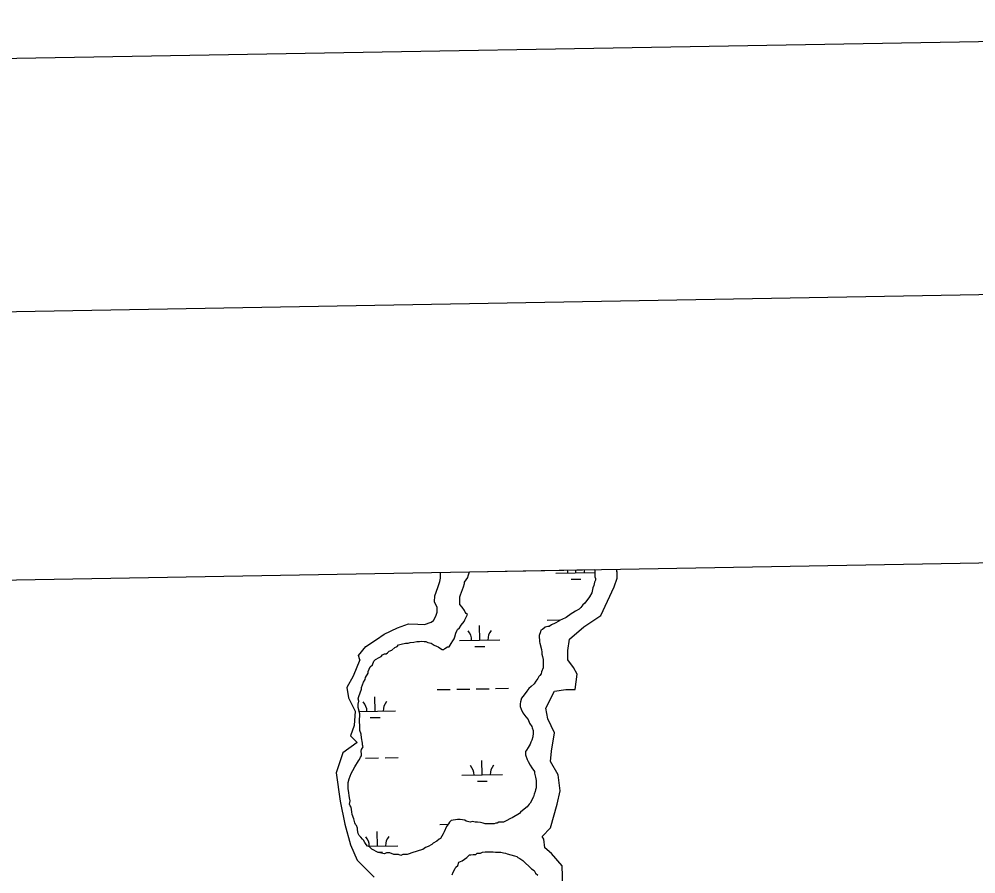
# Model space of a CAD drawing. Extents: x 3903937 to 3942190, y 260677 to 286651.
# Drawn here: x 3935654 to 3938015, y 283959 to 286068 of the extents above; entities that cross this region are included whole.
import ezdxf

# ---------------------------------------------------------------- set-up
doc = ezdxf.new("R2010")
doc.units = 0
for name, color, linetype in [('G-ANNO-NPLT', 7, 'Continuous'), ('V-ANNO-SYMB', 7, 'Continuous'), ('V-GRID-FRAM', 7, 'Continuous'), ('V-RIVR-EDGE', 7, 'Continuous'), ('V-WETL-SWMP', 7, 'Continuous')]:
    doc.layers.add(name, color=color, linetype=linetype)

msp = doc.modelspace()

# ---------------------------------------------------------------- linework, layer by layer
at = {"layer": 'G-ANNO-NPLT'}
msp.add_lwpolyline([(3904945.8, 261260), (3941606.7, 261905.3), (3941181.4, 286068.2), (3904520.4, 285422.9)], close=True, dxfattribs=at)
at = {"layer": 'V-ANNO-SYMB'}
msp.add_lwpolyline([(3907684.5, 261933.3), (3940762.5, 262515.6), (3940359.2, 285428.6), (3907281.2, 284846.4), (3907684.5, 261933.3)], dxfattribs=at)
at = {"layer": 'V-GRID-FRAM'}
msp.add_lwpolyline([(3907892.2, 284196.1), (3939773.2, 284757.2), (3940101.1, 266577.6), (3908204.3, 266016.2), (3907892.2, 284196.1)], dxfattribs=at)
at = {"layer": 'V-RIVR-EDGE'}
msp.add_line((3937129.4, 284704.5), (3937129.1, 284710.4), dxfattribs=at)
for points in [[(3936495, 284486.9), (3936491.7, 284497.9), (3936509.2, 284520.1), (3936536.2, 284537.7), (3936554.9, 284550.6), (3936587.7, 284565.8), (3936614.6, 284576.3), (3936638, 284575.1), (3936654.4, 284574), (3936670.8, 284579.8), (3936676.6, 284584.5), (3936682.5, 284595), (3936686, 284604.4), (3936686, 284616.1), (3936679, 284630.2), (3936680.2, 284645.4), (3936687.2, 284665.3), (3936691.9, 284680.5), (3936694.2, 284688.7), (3936694.2, 284702.8)], [(3936996.1, 283927.3), (3936993.8, 283978.8), (3936968, 284009.2), (3936951.6, 284023.3), (3936949.3, 284044.4), (3936944.6, 284051.4), (3936965.7, 284072.5), (3936982.1, 284131), (3936989.1, 284163.8), (3936984.4, 284203.6), (3936965.7, 284236.4), (3936968, 284262.1), (3936975, 284306.6), (3936958.6, 284341.7), (3936954, 284367.5), (3936975, 284409.6), (3937003.1, 284414.3), (3937026.5, 284414.3), (3937031.2, 284451.8), (3937021.9, 284468.2), (3937007.8, 284486.9), (3937007.8, 284510.3), (3937012.5, 284538.4), (3937047.6, 284568.9), (3937089.8, 284596.9), (3937106.2, 284632.1), (3937122.5, 284667.2), (3937129.6, 284688.3), (3937129.6, 284704.7)], [(3936495, 284486.9), (3936478.6, 284447.1), (3936462.3, 284419), (3936466.9, 284393.2), (3936483.3, 284360.5), (3936481, 284325.3), (3936471.6, 284299.6), (3936488, 284283.2), (3936452.9, 284257.4), (3936436.5, 284208.3), (3936445.9, 284138), (3936457.6, 284081.8), (3936471.6, 284030.3), (3936488, 283992.9), (3936530.2, 283950.7)]]:
    msp.add_lwpolyline(points, dxfattribs=at)
at = {"layer": 'V-WETL-SWMP'}
for p, q in [((3936765.3, 284704.3), (3937074.6, 284709.7)), ((3937028.3, 284701.7), (3937028.2, 284708.9)), ((3937074.6, 284709.7), (3937074.8, 284708.5)), ((3936753.3, 284679), (3936761.1, 284690.7)), ((3936761.1, 284690.7), (3936762.4, 284694.6)), ((3936762.4, 284694.6), (3936765.3, 284704.3)), ((3936978.3, 284700.8), (3937074.8, 284702.5)), ((3937016.6, 284686), (3937040.6, 284686.4)), ((3937074.8, 284708.5), (3937074.9, 284691.6)), ((3937074.9, 284691.6), (3937076.2, 284687.7)), ((3937076.2, 284687.7), (3937076.2, 284683.8)), ((3936743.1, 284647.9), (3936750.8, 284667.4)), ((3936750.8, 284667.4), (3936753.4, 284675.2)), ((3936753.4, 284675.2), (3936753.3, 284679)), ((3937069.7, 284664.4), (3937067.2, 284652.7)), ((3937072.3, 284670.9), (3937069.7, 284664.4)), ((3937073.6, 284678.6), (3937072.3, 284670.9)), ((3937076.2, 284683.8), (3937073.6, 284678.6)), ((3936741.8, 284642.7), (3936743.1, 284647.9)), ((3936741.8, 284623.3), (3936741.8, 284642.7)), ((3937062, 284642.3), (3937050.4, 284626.7)), ((3937067.2, 284652.7), (3937062, 284642.3)), ((3936747, 284616.8), (3936741.8, 284623.3)), ((3936753.5, 284609), (3936747, 284616.8)), ((3937040.1, 284616.3), (3937036.2, 284612.4)), ((3937045.2, 284622.8), (3937040.1, 284616.3)), ((3937050.4, 284626.7), (3937045.2, 284622.8)), ((3936754.9, 284605.1), (3936753.5, 284609)), ((3936753.6, 284585.7), (3936760.1, 284598.7)), ((3936757.5, 284601.3), (3936754.9, 284605.1)), ((3936760.1, 284598.7), (3936757.5, 284601.3)), ((3937003.8, 284591.6), (3936993.5, 284586.4)), ((3937016.8, 284600.7), (3937003.8, 284591.6)), ((3937020.7, 284603.3), (3937016.8, 284600.7)), ((3937027.1, 284607.2), (3937020.7, 284603.3)), ((3937036.2, 284612.4), (3937027.1, 284607.2)), ((3936740.7, 284566.2), (3936744.6, 284572.7)), ((3936744.6, 284572.7), (3936752.3, 284581.8)), ((3936752.3, 284581.8), (3936753.6, 284585.7)), ((3936790.8, 284535.6), (3936790.1, 284571.6)), ((3936952, 284568.1), (3936945.6, 284561.6)), ((3936958.5, 284569.4), (3936952, 284568.1)), ((3936957, 284585), (3936989, 284585.5)), ((3936962.4, 284569.4), (3936958.5, 284569.4)), ((3936967.6, 284573.3), (3936962.4, 284569.4)), ((3936976.6, 284577.2), (3936967.6, 284573.3)), ((3936985.7, 284582.5), (3936976.6, 284577.2)), ((3936989.6, 284585.1), (3936985.7, 284582.5)), ((3936993.5, 284586.4), (3936989.6, 284585.1)), ((3936727.8, 284538.9), (3936729.1, 284544.1)), ((3936729.1, 284544.1), (3936731.7, 284553.2)), ((3936731.7, 284553.2), (3936734.2, 284558.4)), ((3936734.2, 284558.4), (3936735.5, 284562.3)), ((3936735.5, 284562.3), (3936740.7, 284566.2)), ((3936940.4, 284556.4), (3936937.8, 284547.3)), ((3936937.8, 284547.3), (3936937.9, 284531.8)), ((3936941.7, 284560.3), (3936940.4, 284556.4)), ((3936945.6, 284561.6), (3936941.7, 284560.3)), ((3936581.4, 284517.8), (3936586.5, 284520.4)), ((3936586.5, 284520.4), (3936590.4, 284524.3)), ((3936590.4, 284524.3), (3936596.9, 284525.6)), ((3936596.9, 284525.6), (3936607.3, 284528.2)), ((3936607.3, 284528.2), (3936613.7, 284528.3)), ((3936613.7, 284528.3), (3936618.9, 284529.6)), ((3936618.9, 284529.6), (3936628, 284530.9)), ((3936628, 284530.9), (3936635.8, 284532.2)), ((3936635.8, 284532.2), (3936642.3, 284532.2)), ((3936642.3, 284532.2), (3936647.4, 284533.5)), ((3936647.4, 284533.5), (3936653.9, 284532.3)), ((3936653.9, 284532.3), (3936657.8, 284532.3)), ((3936657.8, 284532.3), (3936663, 284529.7)), ((3936663, 284529.7), (3936670.8, 284528.4)), ((3936670.8, 284528.4), (3936678.6, 284523.2)), ((3936678.6, 284523.2), (3936683.8, 284520.7)), ((3936683.8, 284520.7), (3936687.7, 284519.4)), ((3936714.9, 284519.5), (3936720.1, 284527.3)), ((3936720.1, 284527.3), (3936723.9, 284533.7)), ((3936723.9, 284533.7), (3936727.8, 284538.9)), ((3936740.8, 284534.7), (3936840.7, 284536.5)), ((3936779, 284520), (3936803, 284520.4)), ((3936937.9, 284531.8), (3936939.2, 284527.9)), ((3936939.2, 284527.9), (3936943.1, 284512.3)), ((3936547.7, 284495.7), (3936550.3, 284499.6)), ((3936550.3, 284499.6), (3936555.5, 284502.2)), ((3936555.5, 284502.2), (3936559.4, 284502.2)), ((3936559.4, 284502.2), (3936563.2, 284504.8)), ((3936563.2, 284504.8), (3936567.1, 284508.7)), ((3936567.1, 284508.7), (3936573.6, 284511.3)), ((3936573.6, 284511.3), (3936581.4, 284517.8)), ((3936687.7, 284519.4), (3936691.6, 284516.8)), ((3936691.6, 284516.8), (3936698.1, 284512.9)), ((3936698.1, 284512.9), (3936702, 284512.9)), ((3936702, 284512.9), (3936704.5, 284515.5)), ((3936704.5, 284515.5), (3936711, 284519.5)), ((3936711, 284519.5), (3936714.9, 284519.5)), ((3936943.1, 284512.3), (3936944.4, 284505.8)), ((3936944.4, 284505.8), (3936944.4, 284500.7)), ((3936944.4, 284500.7), (3936945.8, 284495.5)), ((3936520.6, 284469.6), (3936525.7, 284474.8)), ((3936525.7, 284474.8), (3936529.6, 284483.9)), ((3936529.6, 284483.9), (3936533.5, 284487.8)), ((3936533.5, 284487.8), (3936542.5, 284493)), ((3936542.5, 284493), (3936547.7, 284495.7)), ((3936945.8, 284495.5), (3936947.1, 284487.7)), ((3936947.1, 284487.7), (3936947.1, 284467)), ((3936509, 284443.7), (3936515.4, 284454.1)), ((3936515.4, 284458), (3936518, 284464.5)), ((3936515.4, 284454.1), (3936515.4, 284458)), ((3936518, 284464.5), (3936520.6, 284469.6)), ((3936942, 284452.7), (3936939.4, 284448.8)), ((3936943.3, 284457.9), (3936942, 284452.7)), ((3936947.1, 284467), (3936943.3, 284457.9)), ((3936498.7, 284419), (3936503.8, 284432)), ((3936503.8, 284432), (3936507.7, 284438.5)), ((3936507.7, 284438.5), (3936509, 284443.7)), ((3936925.2, 284428), (3936917.4, 284421.5)), ((3936929.1, 284434.5), (3936925.2, 284428)), ((3936934.2, 284441), (3936929.1, 284434.5)), ((3936936.8, 284446.2), (3936934.2, 284441)), ((3936939.4, 284448.8), (3936936.8, 284446.2)), ((3936492.2, 284397), (3936498.7, 284415.1)), ((3936498.7, 284415.1), (3936498.7, 284419)), ((3936686, 284413.7), (3936718, 284414.2)), ((3936734, 284414.5), (3936766, 284415.1)), ((3936782, 284415.4), (3936814, 284415.9)), ((3936830, 284416.2), (3936862, 284416.8)), ((3936907.1, 284409.8), (3936900.6, 284400.7)), ((3936912.3, 284416.3), (3936907.1, 284409.8)), ((3936917.4, 284421.5), (3936912.3, 284416.3)), ((3936491, 284390.5), (3936492.2, 284397)), ((3936492.3, 284385.3), (3936491, 284390.5)), ((3936491, 284377.5), (3936492.3, 284385.3)), ((3936532.4, 284360.2), (3936531.7, 284396.2)), ((3936891.6, 284383.8), (3936890.3, 284378.6)), ((3936890.3, 284378.6), (3936890.3, 284372.1)), ((3936894.2, 284392.9), (3936891.6, 284383.8)), ((3936896.8, 284396.8), (3936894.2, 284392.9)), ((3936900.6, 284400.7), (3936896.8, 284396.8)), ((3936491, 284369.7), (3936491, 284377.5)), ((3936494.9, 284354.2), (3936491, 284369.7)), ((3936493.6, 284359.5), (3936582.4, 284361.1)), ((3936890.3, 284372.1), (3936893, 284365.7)), ((3936893, 284365.7), (3936896.9, 284356.6)), ((3936896.9, 284356.6), (3936904.7, 284346.3)), ((3936493.7, 284334.7), (3936494.9, 284354.2)), ((3936495, 284324.4), (3936493.7, 284334.7)), ((3936520.6, 284344.6), (3936544.6, 284345)), ((3936904.7, 284346.3), (3936909.9, 284339.8)), ((3936909.9, 284339.8), (3936913.8, 284330.7)), ((3936495.1, 284312.7), (3936495, 284324.4)), ((3936497.7, 284303.6), (3936495.1, 284312.7)), ((3936913.8, 284330.7), (3936919, 284323)), ((3936919, 284323), (3936920.3, 284319.1)), ((3936920.3, 284319.1), (3936922.9, 284312.6)), ((3936922.9, 284312.6), (3936922.9, 284306.1)), ((3936499, 284294.6), (3936497.7, 284303.6)), ((3936501.6, 284281.6), (3936499, 284294.6)), ((3936916.5, 284284.1), (3936915.2, 284278.9)), ((3936919.1, 284289.2), (3936916.5, 284284.1)), ((3936921.7, 284297), (3936919.1, 284289.2)), ((3936922.9, 284306.1), (3936921.7, 284297)), ((3936497.8, 284262.1), (3936499.1, 284266)), ((3936499.1, 284254.4), (3936497.8, 284262.1)), ((3936499.1, 284266), (3936503, 284272.5)), ((3936501.6, 284277.7), (3936501.6, 284281.6)), ((3936503, 284272.5), (3936501.6, 284277.7)), ((3936906.2, 284264.6), (3936903.6, 284260.7)), ((3936903.6, 284260.7), (3936903.6, 284252.9)), ((3936910.1, 284271.1), (3936906.2, 284264.6)), ((3936915.2, 284278.9), (3936910.1, 284271.1)), ((3936482.3, 284223.2), (3936491.4, 284237.5)), ((3936491.4, 284237.5), (3936494, 284241.4)), ((3936494, 284241.4), (3936496.5, 284246.6)), ((3936496.5, 284246.6), (3936499.1, 284250.5)), ((3936499.1, 284250.5), (3936499.1, 284254.4)), ((3936509, 284244.3), (3936541, 284244.9)), ((3936557, 284245.2), (3936589, 284245.8)), ((3936796.6, 284203), (3936796, 284239)), ((3936903.6, 284252.9), (3936907.6, 284241.2)), ((3936907.6, 284241.2), (3936910.2, 284236.1)), ((3936473.3, 284206.3), (3936477.2, 284214.1)), ((3936477.2, 284214.1), (3936482.3, 284223.2)), ((3936910.2, 284236.1), (3936915.4, 284227)), ((3936915.4, 284227), (3936919.3, 284220.5)), ((3936919.3, 284220.5), (3936925.8, 284211.5)), ((3936465.6, 284184.3), (3936468.2, 284193.3)), ((3936468.2, 284193.3), (3936473.3, 284206.3)), ((3936746.6, 284202.1), (3936846.6, 284203.9)), ((3936925.8, 284211.5), (3936925.8, 284207.6)), ((3936925.8, 284207.6), (3936928.4, 284197.2)), ((3936928.4, 284197.2), (3936929.8, 284189.4)), ((3936929.8, 284189.4), (3936929.8, 284171.3)), ((3936465.6, 284168.7), (3936465.6, 284184.3)), ((3936467, 284164.8), (3936465.6, 284168.7)), ((3936784.9, 284187.3), (3936808.9, 284187.8)), ((3936928.5, 284166.1), (3936927.2, 284162.2)), ((3936929.8, 284171.3), (3936928.5, 284166.1)), ((3936469.6, 284146.7), (3936467, 284164.8)), ((3936470.9, 284138.9), (3936469.6, 284146.7)), ((3936923.4, 284149.2), (3936915.6, 284133.6)), ((3936924.7, 284155.7), (3936923.4, 284149.2)), ((3936927.2, 284162.2), (3936924.7, 284155.7)), ((3936469.6, 284131.1), (3936470.9, 284138.9)), ((3936470.9, 284127.2), (3936469.6, 284131.1)), ((3936473.6, 284123.3), (3936470.9, 284127.2)), ((3936474.9, 284111.7), (3936473.6, 284123.3)), ((3936907.9, 284124.6), (3936896.3, 284115.4)), ((3936913.1, 284131), (3936907.9, 284124.6)), ((3936915.6, 284133.6), (3936913.1, 284131)), ((3936476.2, 284105.2), (3936474.9, 284111.7)), ((3936480.1, 284094.8), (3936476.2, 284105.2)), ((3936866.5, 284095.9), (3936856.1, 284089.4)), ((3936870.4, 284097.2), (3936866.5, 284095.9)), ((3936888.5, 284107.6), (3936870.4, 284097.2)), ((3936891.1, 284111.5), (3936888.5, 284107.6)), ((3936896.3, 284115.4), (3936891.1, 284111.5)), ((3936482.7, 284084.5), (3936480.1, 284094.8)), ((3936484, 284080.6), (3936482.7, 284084.5)), ((3936486.6, 284078), (3936484, 284080.6)), ((3936489.3, 284071.5), (3936486.6, 284078)), ((3936489.3, 284067.6), (3936489.3, 284071.5)), ((3936691.9, 284081), (3936712.6, 284081.4)), ((3936708.4, 284076), (3936703.2, 284063)), ((3936713.5, 284082.5), (3936708.4, 284076)), ((3936716.1, 284086.4), (3936713.5, 284082.5)), ((3936720, 284090.3), (3936716.1, 284086.4)), ((3936735.5, 284093), (3936720, 284090.3)), ((3936742, 284093), (3936735.5, 284093)), ((3936753.7, 284091.7), (3936742, 284093)), ((3936757.6, 284089.1), (3936753.7, 284091.7)), ((3936766.7, 284086.6), (3936757.6, 284089.1)), ((3936773.2, 284087.9), (3936766.7, 284086.6)), ((3936779.6, 284086.6), (3936773.2, 284087.9)), ((3936784.8, 284086.6), (3936779.6, 284086.6)), ((3936792.6, 284085.3), (3936784.8, 284086.6)), ((3936799.1, 284084.1), (3936792.6, 284085.3)), ((3936804.3, 284082.8), (3936799.1, 284084.1)), ((3936803.4, 284083), (3936819.9, 284083.3)), ((3936826.3, 284082.8), (3936804.3, 284082.8)), ((3936830.2, 284084.1), (3936826.3, 284082.8)), ((3936834.1, 284084.2), (3936830.2, 284084.1)), ((3936838, 284086.8), (3936834.1, 284084.2)), ((3936849.7, 284086.8), (3936838, 284086.8)), ((3936856.1, 284089.4), (3936849.7, 284086.8)), ((3936490.6, 284058.6), (3936489.3, 284067.6)), ((3936493.2, 284053.4), (3936490.6, 284058.6)), ((3936497.1, 284049.5), (3936493.2, 284053.4)), ((3936501, 284044.3), (3936497.1, 284049.5)), ((3936538.2, 284027.6), (3936537.6, 284063.6)), ((3936700.6, 284057.8), (3936694.2, 284046.2)), ((3936703.2, 284063), (3936700.6, 284057.8)), ((3936503.6, 284041.7), (3936501, 284044.3)), ((3936507.5, 284036.6), (3936503.6, 284041.7)), ((3936510.1, 284031.4), (3936507.5, 284036.6)), ((3936514, 284027.5), (3936510.1, 284031.4)), ((3936517.9, 284026.2), (3936514, 284027.5)), ((3936515, 284027.2), (3936588.2, 284028.5)), ((3936524.4, 284019.8), (3936517.9, 284026.2)), ((3936663.1, 284026.6), (3936656.6, 284024)), ((3936672.2, 284031.8), (3936663.1, 284026.6)), ((3936676.1, 284034.4), (3936672.2, 284031.8)), ((3936685.1, 284039.7), (3936676.1, 284034.4)), ((3936690.3, 284044.9), (3936685.1, 284039.7)), ((3936694.2, 284046.2), (3936690.3, 284044.9)), ((3936540, 284012), (3936524.4, 284019.8)), ((3936539.7, 284012.2), (3936550.5, 284012.4)), ((3936555.6, 284008.2), (3936540, 284012)), ((3936560.7, 284010.8), (3936555.6, 284008.2)), ((3936568.5, 284010.8), (3936560.7, 284010.8)), ((3936578.9, 284006.9), (3936568.5, 284010.8)), ((3936590.6, 284007), (3936578.9, 284006.9)), ((3936595.8, 284004.4), (3936590.6, 284007)), ((3936600.9, 284007), (3936595.8, 284004.4)), ((3936611.3, 284007), (3936600.9, 284007)), ((3936616.5, 284008.3), (3936611.3, 284007)), ((3936623, 284011), (3936616.5, 284008.3)), ((3936635.9, 284014.9), (3936623, 284011)), ((3936641.1, 284016.2), (3936635.9, 284014.9)), ((3936650.2, 284018.8), (3936641.1, 284016.2)), ((3936656.6, 284024), (3936650.2, 284018.8))]:
    msp.add_line(p, q, dxfattribs=at)
msp.add_lwpolyline([(3936722.6, 283956.4), (3936725.2, 283962.8), (3936730.3, 283971.9), (3936731.6, 283975.8), (3936736.8, 283979.7), (3936739.4, 283987.5), (3936747.1, 283991.4), (3936758.8, 283999.2), (3936765.2, 284005.7), (3936769.1, 284005.8), (3936774.3, 284007.1), (3936780.8, 284007.1), (3936784.7, 284009.7), (3936792.5, 284009.7), (3936797.6, 284012.3), (3936804.1, 284013.6), (3936823.6, 284013.7), (3936830, 284012.4), (3936843, 284012.4), (3936849.5, 284011.2), (3936854.7, 284009.9), (3936858.6, 284008.6), (3936876.8, 284003.5), (3936881.9, 284002.2), (3936884.5, 283999.6), (3936889.7, 283997), (3936897.5, 283991.9), (3936918.3, 283971.2), (3936924.8, 283967.3), (3936928.7, 283960.8), (3936933.9, 283955.7)], dxfattribs=at)
for centre, start, end in [((3937083.6, 284703.1), 169.9122, 181.7802), ((3936973.1, 284701.2), 0.2366, 12.1047), ((3936735.5, 284535.1), 0.2366, 41.7802), ((3936846, 284537), 140.2366, 181.7802), ((3936477.1, 284359.7), 0.2366, 41.7802), ((3936587.6, 284361.7), 140.2366, 181.7802), ((3936741.4, 284202.5), 0.2366, 41.7802), ((3936851.8, 284204.4), 140.2366, 181.7802), ((3936483, 284027.1), 0.2366, 41.7802), ((3936593.4, 284029), 140.2366, 181.7802)]:
    msp.add_arc(centre, 35.2, start, end, dxfattribs=at)

doc.saveas('drawing.dxf')
